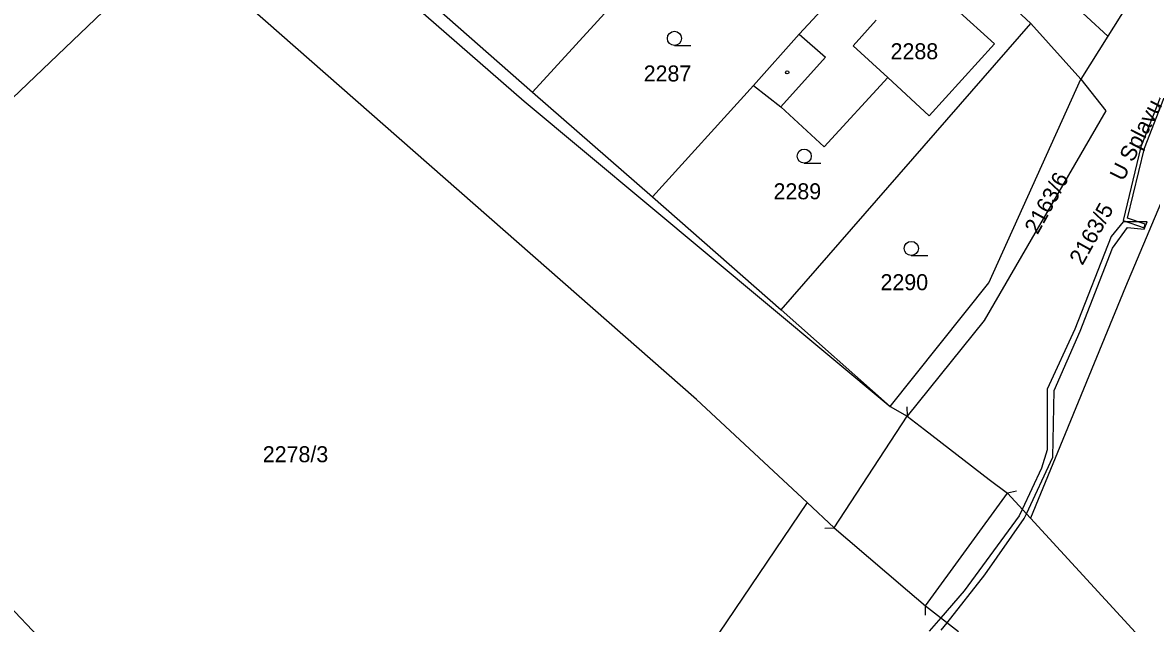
# Model space of a CAD drawing. Extents: x -562167 to -556918, y -1077891 to -1070763.
# Drawn here: x -560763.4 to -560643.5, y -1077775.5 to -1077711.6 of the extents above; entities that cross this region are included whole.
import ezdxf

# ---------------------------------------------------------------- set-up
doc = ezdxf.new("R2010")
doc.units = 0
for name, color, linetype in [('Hranice parcel', 7, 'Continuous'), ('Parcelní čísla', 7, 'Continuous'), ('Pop  PČ popisy', 7, 'Continuous'), ('Vnitřní kresba', 7, 'Continuous'), ('Věcná břemena k části', 7, 'Continuous'), ('Značky budov', 7, 'Continuous'), ('Značky kultur', 7, 'Continuous')]:
    doc.layers.add(name, color=color, linetype=linetype)

msp = doc.modelspace()

# ---------------------------------------------------------------- linework, layer by layer
at = {"layer": 'Hranice parcel'}
for p, q in [((-560648.1, -1077713.08), (-560666.67, -1077695.92)), ((-560656.3, -1077711.73), (-560667.14, -1077701.59)), ((-560747.16, -1077703.08), (-560791.66, -1077745.59)), ((-560709.24, -1077719.03), (-560694.73, -1077703.13)), ((-560721.29, -1077708.41), (-560709.24, -1077719.03)), ((-560646.13, -1077709.94), (-560648.1, -1077713.08)), ((-560682.82, -1077742.18), (-560656.3, -1077711.73)), ((-560650.98, -1077717.67), (-560656.3, -1077711.73)), ((-560648.1, -1077713.08), (-560650.98, -1077717.67)), ((-560709.24, -1077719.03), (-560696.51, -1077730.16)), ((-560696.51, -1077730.16), (-560685.75, -1077718.33)), ((-560696.51, -1077730.16), (-560682.82, -1077742.18)), ((-560682.82, -1077742.18), (-560671.25, -1077752.44)), ((-560724.08, -1077816.32), (-560791.66, -1077745.59)), ((-560671.25, -1077752.44), (-560669.42, -1077753.46)), ((-560658.78, -1077761.66), (-560656.33, -1077764.32)), ((-560680.07, -1077762.65), (-560677.19, -1077765.33)), ((-560656.33, -1077764.32), (-560641.23, -1077780.7)), ((-560667.47, -1077773.63), (-560663.98, -1077776.35))]:
    msp.add_line(p, q, dxfattribs=at)
for points in [[(-560853.86, -1077598.32), (-560800.15, -1077642.27), (-560759.08, -1077677.32), (-560710.12, -1077719.99), (-560671.25, -1077752.44)], [(-560685.75, -1077718.33), (-560680.91, -1077712.87), (-560668.91, -1077699.94)], [(-560685.75, -1077718.33), (-560682.84, -1077720.58), (-560678.25, -1077724.84), (-560671.48, -1077717.49), (-560667.08, -1077721.54), (-560660.16, -1077713.91), (-560668.29, -1077706.5), (-560669.53, -1077707.87), (-560671.45, -1077706.13), (-560667.14, -1077701.59)], [(-560680.07, -1077762.65), (-560691.8, -1077751.7), (-560745.45, -1077704.59), (-560747.16, -1077703.08)], [(-560637.46, -1077714.74), (-560640.03, -1077725.02), (-560646.22, -1077739.71), (-560652.65, -1077755.36), (-560656.33, -1077764.32)], [(-560671.25, -1077752.44), (-560660.76, -1077739.31), (-560650.98, -1077717.67)], [(-560650.98, -1077717.67), (-560648.33, -1077721.02), (-560661.26, -1077743.31), (-560669.42, -1077753.46)], [(-560669.42, -1077753.46), (-560667.58, -1077754.88), (-560660.7, -1077760.18), (-560658.78, -1077761.66)], [(-560680.07, -1077762.65), (-560697.12, -1077787.89), (-560724.08, -1077816.32)], [(-560677.19, -1077765.33), (-560675.74, -1077766.57), (-560669.39, -1077771.99), (-560667.47, -1077773.63)]]:
    msp.add_lwpolyline(points, dxfattribs=at)
at = {"layer": 'Vnitřní kresba'}
for p, q in [((-560675.16, -1077714.1), (-560672.71, -1077711.4)), ((-560680.91, -1077712.87), (-560678.11, -1077715.33)), ((-560675.16, -1077714.1), (-560671.48, -1077717.49)), ((-560682.84, -1077720.58), (-560678.11, -1077715.33)), ((-560669.45, -1077752.46), (-560669.42, -1077753.46)), ((-560677.19, -1077765.33), (-560669.42, -1077753.46)), ((-560667.47, -1077773.63), (-560658.78, -1077761.66)), ((-560657.8, -1077761.45), (-560658.78, -1077761.66)), ((-560678.19, -1077765.36), (-560677.19, -1077765.33)), ((-560667.49, -1077774.63), (-560667.47, -1077773.63))]:
    msp.add_line(p, q, dxfattribs=at)
at = {"layer": 'Věcná břemena k části'}
for points in [[(-560640.43, -1077714.22), (-560644.59, -1077724.85), (-560646.48, -1077732.67), (-560644.25, -1077733.46), (-560644.12, -1077733.08), (-560646.01, -1077732.44), (-560644.2, -1077724.97), (-560640.16, -1077714.62)], [(-560665.8, -1077776.22), (-560665.17, -1077775.42), (-560661.19, -1077770.34), (-560656.99, -1077764.33), (-560656.76, -1077763.85), (-560653.96, -1077757.83), (-560653.81, -1077750.74), (-560651.05, -1077744.45), (-560647.59, -1077735.63), (-560646.03, -1077733.42), (-560644.23, -1077733.59), (-560643.92, -1077732.81), (-560646.49, -1077732.82), (-560647.75, -1077734.39), (-560651.6, -1077744.22), (-560654.55, -1077750.6), (-560654.56, -1077757.03), (-560655.16, -1077758.98), (-560657.2, -1077763.37), (-560657.51, -1077764.04), (-560663.38, -1077772.03), (-560665.85, -1077774.89), (-560667.1, -1077776.33)]]:
    msp.add_lwpolyline(points, dxfattribs=at)
at = {"layer": 'Značky budov'}
msp.add_circle((-560682.18, -1077716.93), 0.175, dxfattribs=at)
at = {"layer": 'Značky kultur'}
for p, q in [((-560694.16, -1077714.07), (-560692.41, -1077714.07)), ((-560680.37, -1077726.58), (-560678.62, -1077726.58)), ((-560668.99, -1077736.39), (-560667.24, -1077736.39))]:
    msp.add_line(p, q, dxfattribs=at)
for centre in [(-560694.16, -1077713.32), (-560680.37, -1077725.83), (-560668.99, -1077735.64)]:
    msp.add_circle(centre, 0.75, dxfattribs=at)

# ---------------------------------------------------------------- texts
at = {"layer": 'Parcelní čísla'}
for s, p in [('2288', (-560671.19, -1077715.54)), ('2287', (-560697.43, -1077717.9)), ('2289', (-560683.63, -1077730.42)), ('2290', (-560672.26, -1077740.08)), ('2278/3', (-560737.91, -1077758.36))]:
    msp.add_text(s, height=1.7, dxfattribs=at).set_placement(p)
for s, p in [('2163/6', (-560655.57, -1077734.25)), ('2163/5', (-560650.8, -1077737.52))]:
    msp.add_text(s, height=1.7, rotation=61, dxfattribs=at).set_placement(p)
at = {"layer": 'Pop  PČ popisy'}
msp.add_text('U Splavu', height=1.7, rotation=63, dxfattribs=at).set_placement((-560646.47, -1077728.59))

doc.saveas('drawing.dxf')
